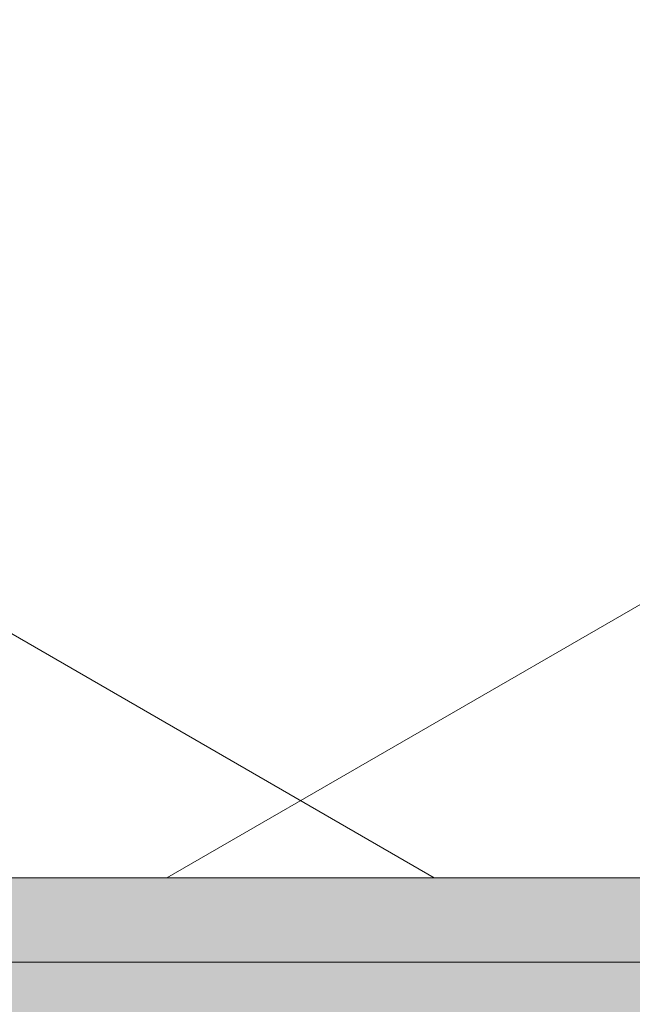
# Model space of a CAD drawing. Header units: millimetres. Extents: x -281 to 121694, y -16481 to 65128.
# Tile 513 of 656: x 32351 to 32442, y 22666 to 22812. Entities that reach past the tile are written whole.
import ezdxf

# ---------------------------------------------------------------- set-up
doc = ezdxf.new("R2010")
doc.units = ezdxf.units.MM
doc.layers.add('A--A2__Ruwbouw', color=8, linetype='Continuous', lineweight=5)
doc.layers.add('A--L21__Buitenwanden', color=3, linetype='Continuous', lineweight=5)
pattern_1 = [(180, (42743.75, 22932.5), (-1e-14, -100), [1000, 0]), (225, (42743.75, 22932.5), (-100.0132, -7e-15), [141.42, -141.42]), (135, (42743.75, 22932.5), (-100.0132, 7e-15), [141.42, -141.42])]

msp = doc.modelspace()

# ---------------------------------------------------------------- hatches: boundary and pattern name
at = {"layer": 'A--A2__Ruwbouw'}
h = msp.add_hatch(dxfattribs=at)
h.set_pattern_fill('FP_438', color=256, angle=60, style=0, pattern_type=2)
h.set_pattern_definition([(150, (32532.5, 32800), (-70, -121.2436), []), (210, (32532.5, 32800), (70, -121.2436), [])])
h.paths.add_polyline_path([(32499.04, 22685), (32520, 22685), (32520, 23012), (32285, 23012), (32285, 22685)])
h.paths.add_polyline_path([(32285, 25526), (32520, 25526), (32520, 25674), (32285, 25674), (32285, 25550)])
h.paths.add_polyline_path([(32285, 29126), (32520, 29126), (32520, 29274), (32285, 29274), (32285, 29150)])
h.paths.add_polyline_path([(32520, 32726), (32520, 32874), (32285, 32874), (32285, 32726), (32499.04, 32726)])
h.paths.add_polyline_path([(32499.04, 36326), (32520, 36326), (32520, 36474), (32285, 36474), (32285, 36326)])
h.paths.add_polyline_path([(32520, 39926), (32520, 40074), (32285, 40074), (32285, 39926), (32499.04, 39926)])
h.paths.add_polyline_path([(32520, 42588), (32520, 42915), (32285, 42915), (32285, 42588), (32499.04, 42588)])
h = msp.add_hatch(dxfattribs=at)
h.set_pattern_fill('FP_442', color=256, style=0, pattern_type=2)
h.set_pattern_definition(pattern_1)
h.paths.add_polyline_path([(52668, 22672.5), (52955, 22672.5), (52955, 22685), (52668, 22685)])
h.paths.add_polyline_path([(32285, 22672.5), (32612, 22672.5), (32612, 22685), (32285, 22685)])
h.paths.add_polyline_path([(49526, 22672.5), (49674, 22672.5), (49674, 22685), (49526, 22685)])
h.paths.add_polyline_path([(35274, 22672.5), (35274, 22685), (35126, 22685), (35126, 22672.5)])
h.paths.add_polyline_path([(46074, 22672.5), (46074, 22685), (45926, 22685), (45926, 22672.5)])
h.paths.add_polyline_path([(38726, 22672.5), (38874, 22672.5), (38874, 22685), (38726, 22685)])
h.paths.add_polyline_path([(42474, 22672.5), (42474, 22685), (42326, 22685), (42326, 22672.5)])
h = msp.add_hatch(dxfattribs=at)
h.set_pattern_fill('FP_442', color=256, style=0, pattern_type=2)
h.set_pattern_definition(pattern_1)
h.paths.add_polyline_path([(32272.5, 22660), (32612, 22660), (32612, 22672.5), (32272.5, 22672.5)])
h.paths.add_polyline_path([(52955, 22660), (52955, 22672.5), (52668, 22672.5), (52668, 22660)])
h.paths.add_polyline_path([(49674, 22660), (49674, 22672.5), (49526, 22672.5), (49526, 22660)])
h.paths.add_polyline_path([(35126, 22660), (35274, 22660), (35274, 22672.5), (35126, 22672.5)])
h.paths.add_polyline_path([(46074, 22660), (46074, 22672.5), (45926, 22672.5), (45926, 22660)])
h.paths.add_polyline_path([(38726, 22660), (38874, 22660), (38874, 22672.5), (38726, 22672.5)])
h.paths.add_polyline_path([(42474, 22660), (42474, 22672.5), (42326, 22672.5), (42326, 22660)])

# ---------------------------------------------------------------- linework, layer by layer
at = {"layer": 'A--L21__Buitenwanden'}
for p, q in [((32612, 22685), (32285, 22685)), ((32612, 22672.5), (32272.5, 22672.5))]:
    msp.add_line(p, q, dxfattribs=at)

doc.saveas('drawing.dxf')
